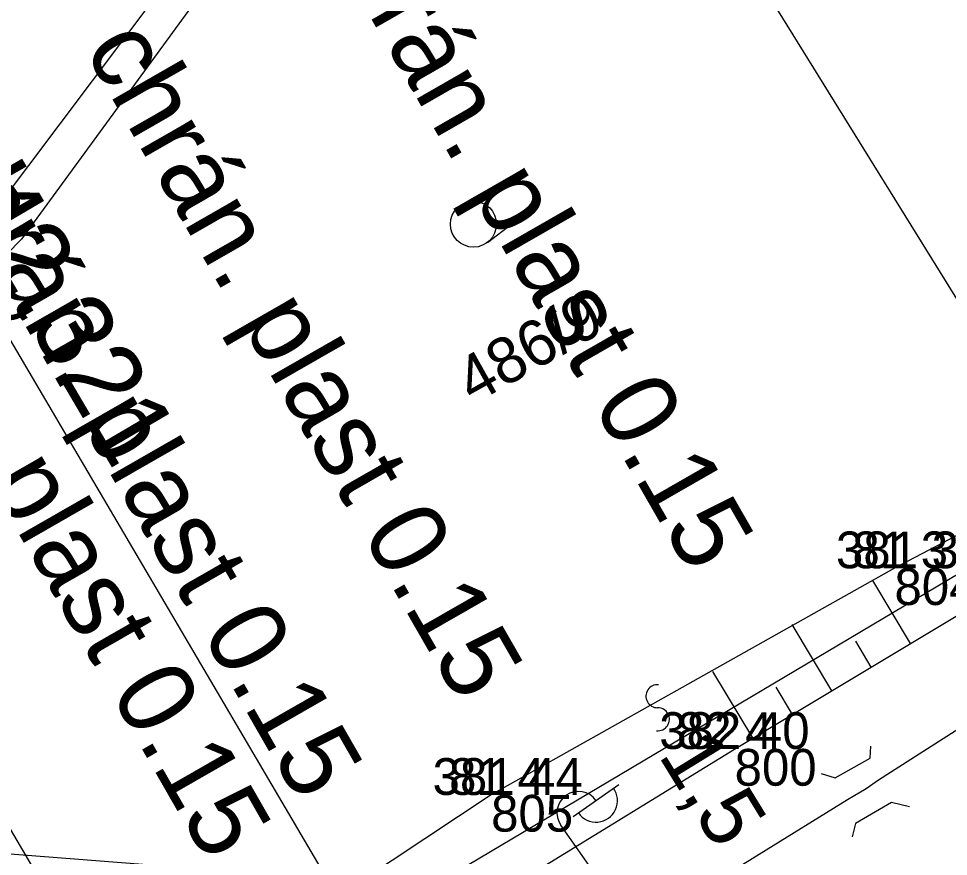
# Model space of a CAD drawing. Extents: x -514509 to -512782, y -1144610 to -1143439.
# Drawn here: x -513480.64 to -513450.28, y -1143703.39 to -1143676.03 of the extents above; entities that cross this region are included whole.
import ezdxf

# ---------------------------------------------------------------- set-up
doc = ezdxf.new("R2010")
doc.units = 0
for name, color, linetype in [('Vrstva 1', 7, 'Continuous'), ('Vrstva 10', 7, 'Continuous'), ('Vrstva 11', 7, 'Continuous'), ('Vrstva 18', 7, 'Continuous'), ('Vrstva 25', 7, 'Continuous'), ('Vrstva 37', 7, 'Continuous'), ('Vrstva 57', 7, 'Continuous'), ('Vrstva 58', 7, 'Continuous'), ('Vrstva 59', 7, 'Continuous'), ('Vrstva 6', 7, 'Continuous'), ('Vrstva 60', 7, 'Continuous'), ('Vrstva 61', 7, 'Continuous'), ('Vrstva 62', 7, 'Continuous'), ('Vrstva 8', 7, 'Continuous'), ('Vrstva 9', 7, 'Continuous')]:
    doc.layers.add(name, color=color, linetype=linetype)

msp = doc.modelspace()

# ---------------------------------------------------------------- linework, layer by layer
at = {"layer": 'Vrstva 1'}
msp.add_lwpolyline([(-513513.365, -1143742.6), (-513508.875, -1143739.058), (-513495.537, -1143729.428), (-513494.213, -1143728.5), (-513493.8, -1143728.237), (-513486.963, -1143723.505), (-513486.481, -1143723.156), (-513484.059, -1143721.046), (-513470.533, -1143711.306), (-513469.883, -1143710.841), (-513469.262, -1143710.475), (-513468.215, -1143709.922), (-513467.827, -1143709.655), (-513467.475, -1143709.453), (-513466.526, -1143708.863), (-513465.372, -1143708.283), (-513461.505, -1143706.274), (-513460.272, -1143705.637), (-513459.344, -1143705.103), (-513453.569, -1143701.528), (-513452.961, -1143701.171), (-513452.561, -1143700.893), (-513441.342, -1143693.716)], dxfattribs=at)
at = {"layer": 'Vrstva 10'}
for points in [[(-513582.696, -1143761.24), (-513581.966, -1143752.218), (-513543.007, -1143722.265), (-513536.98, -1143726.125), (-513503.11, -1143701.59), (-513467.163, -1143704.368), (-513409.406, -1143670.068), (-513367.763, -1143641.182), (-513337.875, -1143622.14), (-513302.677, -1143606.244), (-513297.569, -1143595.846), (-513289.461, -1143596.696), (-513287.694, -1143584.666), (-513262.147, -1143588.316), (-513251.067, -1143584.844), (-513248.39, -1143579.25), (-513218.784, -1143572.229), (-513191.434, -1143567.629), (-513154.1, -1143564.42), (-513082.649, -1143574.448)], [(-513582.696, -1143761.24), (-513581.966, -1143752.218), (-513543.007, -1143722.265), (-513536.98, -1143726.125), (-513503.11, -1143701.59), (-513467.163, -1143704.368), (-513409.406, -1143670.068), (-513367.763, -1143641.182), (-513337.875, -1143622.14), (-513302.677, -1143606.244), (-513297.569, -1143595.846), (-513289.461, -1143596.696), (-513287.694, -1143584.666), (-513262.147, -1143588.316), (-513251.067, -1143584.844), (-513248.39, -1143579.25), (-513218.784, -1143572.229), (-513191.434, -1143567.629), (-513154.1, -1143564.42), (-513082.649, -1143574.448)], [(-513475.805, -1143712.137), (-513465.352, -1143704.849), (-513457.26, -1143699.882), (-513445.129, -1143692.608), (-513438.961, -1143688.523), (-513444.688, -1143690.125), (-513452.04, -1143693.98), (-513465.206, -1143701.382), (-513472.738, -1143706.376), (-513479.194, -1143710.259)], [(-513451.515, -1143696.437), (-513452.747, -1143694.38)], [(-513454.087, -1143697.979), (-513455.384, -1143695.816)], [(-513452.801, -1143697.208), (-513453.307, -1143696.364)], [(-513456.66, -1143699.522), (-513457.975, -1143697.349)], [(-513455.374, -1143698.751), (-513455.905, -1143697.864)]]:
    msp.add_lwpolyline(points, dxfattribs=at)
at = {"layer": 'Vrstva 18'}
for centre, radius, start, end in [((-513459.779, -1143698.158), 0.376, 84.3625, 270.6736), ((-513459.766, -1143698.911), 0.377, 263.6864, 91.3496)]:
    msp.add_arc(centre, radius, start, end, dxfattribs=at)
at = {"layer": 'Vrstva 25'}
msp.add_lwpolyline([(-513465.103, -1143715.641), (-513470.183, -1143706.847), (-513476.151, -1143710.606), (-513492.352, -1143682.995)], dxfattribs=at)
at = {"layer": 'Vrstva 37'}
msp.add_lwpolyline([(-513485.487, -1143678.771), (-513465.491, -1143712.764)], dxfattribs=at)
at = {"layer": 'Vrstva 6'}
for p, q in [((-513462.531, -1143702.086), (-513461.044, -1143701.037)), ((-513461.519, -1143704.37), (-513462.932, -1143702.368))]:
    msp.add_line(p, q, dxfattribs=at)
for centre, start, end in [((-513461.783, -1143701.569), 214.4976, 35.9028), ((-513462.36, -1143701.965), 35.2002, 215.2002)]:
    msp.add_arc(centre, 0.7, start, end, dxfattribs=at)
at = {"layer": 'Vrstva 60'}
for p, q in [((-513452.04, -1143693.98), (-513452.04, -1143693.98)), ((-513457.26, -1143699.88), (-513457.26, -1143699.88)), ((-513465.21, -1143701.38), (-513465.21, -1143701.38))]:
    msp.add_line(p, q, dxfattribs=at)
at = {"layer": 'Vrstva 61'}
for points in [[(-513452.839, -1143700.185), (-513452.811, -1143699.793)], [(-513454.435, -1143700.683), (-513453.979, -1143700.824), (-513452.839, -1143700.185)], [(-513452.142, -1143701.633), (-513453.317, -1143702.314), (-513453.426, -1143702.746)], [(-513451.555, -1143701.774), (-513452.142, -1143701.633)]]:
    msp.add_lwpolyline(points, dxfattribs=at)
at = {"layer": 'Vrstva 8'}
msp.add_line((-513481.481, -1143682.388), (-513475.438, -1143674.345), dxfattribs=at)
msp.add_lwpolyline([(-513446.005, -1143691.624), (-513470.031, -1143652.864), (-513469.93, -1143661.143), (-513470.8, -1143666.616), (-513473.257, -1143673.241), (-513480.547, -1143683.23), (-513486.741, -1143689.555), (-513493.388, -1143694.566), (-513487.156, -1143688.669), (-513481.481, -1143682.388)], dxfattribs=at)
at = {"layer": 'Vrstva 9'}
msp.add_line((-513465.328, -1143683.339), (-513464.537, -1143682.729), dxfattribs=at)
msp.add_circle((-513465.787, -1143682.745), 0.75, dxfattribs=at)

# ---------------------------------------------------------------- texts
at = {"layer": 'Vrstva 11'}
msp.add_text('1,5', height=2, rotation=301.5419, dxfattribs=at).set_placement((-513459.772, -1143700.081))
at = {"layer": 'Vrstva 37'}
msp.add_text('km 42,321', height=2.5, rotation=300.45, dxfattribs=at).set_placement((-513485.421, -1143677.37))
at = {"layer": 'Vrstva 57'}
for s, p in [('81 3 ', (-513453.413, -1143693.98)), ('82 4 ', (-513459.143, -1143699.88)), ('81 4 ', (-513466.583, -1143701.38))]:
    msp.add_text(s, height=1.2, dxfattribs=at).set_placement(p)
at = {"layer": 'Vrstva 58'}
for s, p in [('381 32', (-513453.951, -1143693.98)), ('382 40', (-513459.72, -1143699.88)), ('381 44', (-513467.121, -1143701.38))]:
    msp.add_text(s, height=1.2, dxfattribs=at).set_placement(p)
at = {"layer": 'Vrstva 59'}
for s, p in [('804', (-513452.04, -1143695.18)), ('800', (-513457.26, -1143701.08)), ('805', (-513465.21, -1143702.58))]:
    msp.add_text(s, height=1.2, dxfattribs=at).set_placement(p)
at = {"layer": 'Vrstva 62'}
for p in [(-513453.54, -1143662.233), (-513470.984, -1143672.803), (-513478.519, -1143677.025), (-513483.752, -1143680.264), (-513483.752, -1143680.264), (-513486.737, -1143682.222)]:
    msp.add_text('chrán. plast 0.15', height=2.5, rotation=299.8281, dxfattribs=at).set_placement(p)
at = {"layer": 'Vrstva 9'}
msp.add_text('486/9', height=1.5, rotation=29.2289, dxfattribs=at).set_placement((-513465.798, -1143688.644))

doc.saveas('drawing.dxf')
